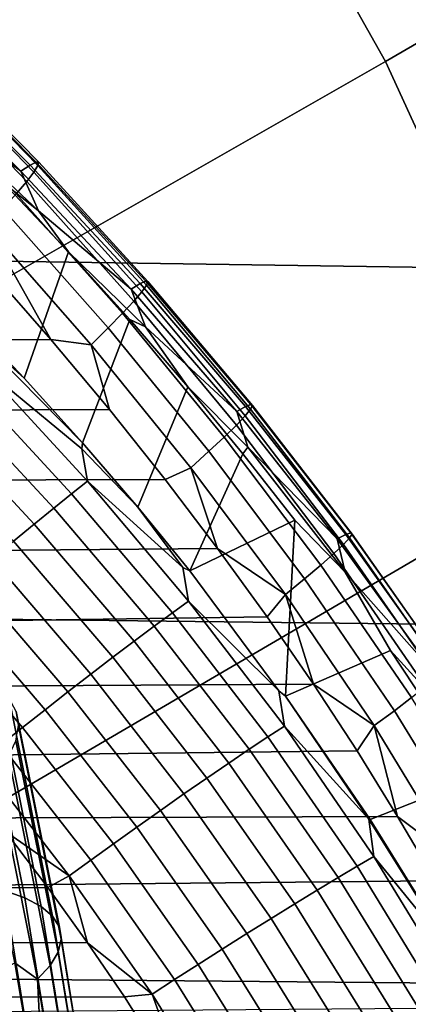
# Model space of a CAD drawing. Header units: metres. Extents: x -240 to 45, y -77 to 27.
# Tile 551 of 656: x -166.653 to -166.1, y 1.514 to 2.919. Entities that reach past the tile are written whole.
import ezdxf

# ---------------------------------------------------------------- set-up
doc = ezdxf.new("R2010")
doc.units = ezdxf.units.M
doc.layers.add('solid_102011X2', color=7, linetype='CONTINUOUS')

msp = doc.modelspace()

# ---------------------------------------------------------------- linework, layer by layer
at = {"layer": 'solid_102011X2'}
for points in [[(-167.368652, 2.889431, 317.046051), (-167.694031, 3.473931, 316.847595), (-166.858765, 4.014644, 318.078796), (-166.457581, 3.437254, 318.32724)], [(-166.131958, 2.858924, 318.520203), (-166.457581, 3.437254, 318.32724), (-165.602661, 3.97195, 319.546478), (-165.201035, 3.4007, 319.788086)], [(-167.103455, 2.303709, 317.206848), (-167.368652, 2.889431, 317.046051), (-166.457581, 3.437254, 318.32724), (-166.131958, 2.858924, 318.520203)], [(-165.866562, 2.279384, 318.676483), (-166.131958, 2.858924, 318.520203), (-165.201035, 3.4007, 319.788086), (-164.875168, 2.828521, 319.975555)], [(-165.67067, 3.063697, 354.602692), (-167.592896, 3.097504, 353.362), (-167.659515, 2.588489, 353.45108), (-165.735367, 2.560238, 354.691742)], [(-166.630005, 2.715501, 298.507935), (-166.791946, 2.878952, 298.514374), (-166.787598, 2.879246, 298.565399), (-166.626251, 2.715228, 298.55899)], [(-166.626251, 2.715228, 298.55899), (-166.787598, 2.879246, 298.565399), (-166.787827, 2.874861, 298.616425), (-166.627243, 2.710444, 298.609985)], [(-166.651474, 2.702568, 298.408813), (-166.814087, 2.864421, 298.415649), (-166.800827, 2.873983, 298.464203), (-166.638474, 2.711257, 298.457581)], [(-166.63298, 2.701228, 298.660034), (-166.792648, 2.865868, 298.666626), (-166.801987, 2.852416, 298.715149), (-166.643356, 2.68773, 298.708313)], [(-166.638474, 2.711257, 298.457581), (-166.800827, 2.873983, 298.464203), (-166.791946, 2.878952, 298.514374), (-166.630005, 2.715501, 298.507935)], [(-166.627243, 2.710444, 298.609985), (-166.787827, 2.874861, 298.616425), (-166.792648, 2.865868, 298.666626), (-166.63298, 2.701228, 298.660034)], [(-166.829422, 1.715995, 317.413361), (-167.103455, 2.303709, 317.206848), (-166.131958, 2.858924, 318.520203), (-165.866562, 2.279384, 318.676483)], [(-166.643356, 2.68773, 298.708313), (-166.801987, 2.852416, 298.715149), (-166.815674, 2.834723, 298.7612), (-166.658218, 2.670172, 298.754089)], [(-166.784363, 2.804974, 298.367462), (-166.814087, 2.864421, 298.415649), (-166.651474, 2.702568, 298.408813)], [(-166.651474, 2.702568, 298.408813), (-166.62648, 2.645725, 298.360626), (-166.774002, 2.784893, 298.354462), (-166.784363, 2.804974, 298.367462)], [(-166.62648, 2.645725, 298.360626), (-166.676285, 2.685724, 298.348419), (-166.774002, 2.784893, 298.354462)], [(-166.494537, 2.534362, 298.402496), (-166.651474, 2.702568, 298.408813), (-166.638474, 2.711257, 298.457581), (-166.481781, 2.542185, 298.451477)], [(-166.481781, 2.542185, 298.451477), (-166.638474, 2.711257, 298.457581), (-166.630005, 2.715501, 298.507935), (-166.473785, 2.54573, 298.501923)], [(-166.473785, 2.54573, 298.501923), (-166.630005, 2.715501, 298.507935), (-166.626251, 2.715228, 298.55899), (-166.470657, 2.54494, 298.55304)], [(-166.470657, 2.54494, 298.55304), (-166.626251, 2.715228, 298.55899), (-166.627243, 2.710444, 298.609985), (-166.472443, 2.539826, 298.603973)], [(-166.62648, 2.645725, 298.360626), (-166.651474, 2.702568, 298.408813), (-166.494537, 2.534362, 298.402496)], [(-166.479141, 2.530473, 298.65387), (-166.63298, 2.701228, 298.660034), (-166.643356, 2.68773, 298.708313), (-166.490616, 2.517035, 298.701935)], [(-166.472443, 2.539826, 298.603973), (-166.627243, 2.710444, 298.609985), (-166.63298, 2.701228, 298.660034), (-166.479141, 2.530473, 298.65387)], [(-166.735046, 2.50064, 298.057831), (-166.676285, 2.685724, 298.348419), (-166.58374, 2.587585, 298.342743), (-166.647125, 2.407412, 298.053619)], [(-166.62648, 2.645725, 298.360626), (-166.58374, 2.587585, 298.342743), (-166.676285, 2.685724, 298.348419)], [(-166.490616, 2.517035, 298.701935), (-166.643356, 2.68773, 298.708313), (-166.658218, 2.670172, 298.754089), (-166.506699, 2.499731, 298.747375)], [(-166.506699, 2.499731, 298.747375), (-166.658218, 2.670172, 298.754089), (-166.677322, 2.648842, 298.796539), (-166.527115, 2.478845, 298.789429)], [(-166.527115, 2.478845, 298.789429), (-166.677322, 2.648842, 298.796539), (-166.700333, 2.624089, 298.835022), (-166.551529, 2.45472, 298.827454)], [(-166.494537, 2.534362, 298.402496), (-166.474213, 2.480343, 298.354248), (-166.58374, 2.587585, 298.342743), (-166.62648, 2.645725, 298.360626)], [(-166.700333, 2.624089, 298.835022), (-166.697556, 2.563876, 298.867188), (-166.609024, 2.462606, 298.862366)], [(-166.551529, 2.45472, 298.827454), (-166.700333, 2.624089, 298.835022), (-166.609024, 2.462606, 298.862366)], [(-165.735367, 2.560238, 354.691742), (-167.659515, 2.588489, 353.45108), (-167.714172, 2.075486, 353.52417), (-165.788437, 2.052835, 354.764771)], [(-166.647125, 2.407412, 298.053619), (-166.58374, 2.587585, 298.342743), (-166.496399, 2.490715, 298.337402), (-166.563843, 2.314914, 298.049683)], [(-166.474213, 2.480343, 298.354248), (-166.496399, 2.490715, 298.337402), (-166.58374, 2.587585, 298.342743)], [(-166.697556, 2.563876, 298.867188), (-177.918686, 2.467226, 305.655731), (-177.894867, 2.394322, 305.674957), (-166.609024, 2.462606, 298.862366)], [(-166.344025, 2.359621, 298.396667), (-166.494537, 2.534362, 298.402496), (-166.481781, 2.542185, 298.451477), (-166.331558, 2.366584, 298.445831)], [(-166.331558, 2.366584, 298.445831), (-166.481781, 2.542185, 298.451477), (-166.473785, 2.54573, 298.501923), (-166.324036, 2.369459, 298.496399)], [(-166.324036, 2.369459, 298.496399), (-166.473785, 2.54573, 298.501923), (-166.470657, 2.54494, 298.55304), (-166.321548, 2.368199, 298.547546)], [(-166.321548, 2.368199, 298.547546), (-166.470657, 2.54494, 298.55304), (-166.472443, 2.539826, 298.603973), (-166.324173, 2.362823, 298.598419)], [(-166.474213, 2.480343, 298.354248), (-166.494537, 2.534362, 298.402496), (-166.344025, 2.359621, 298.396667)], [(-166.331848, 2.35342, 298.648163), (-166.479141, 2.530473, 298.65387), (-166.490616, 2.517035, 298.701935), (-166.344467, 2.340146, 298.695984)], [(-166.324173, 2.362823, 298.598419), (-166.472443, 2.539826, 298.603973), (-166.479141, 2.530473, 298.65387), (-166.331848, 2.35342, 298.648163)], [(-166.344467, 2.340146, 298.695984), (-166.490616, 2.517035, 298.701935), (-166.506699, 2.499731, 298.747375), (-166.361786, 2.323216, 298.741119)], [(-166.715149, 2.46839, 298.043884), (-166.735046, 2.50064, 298.057831), (-166.647125, 2.407412, 298.053619)], [(-166.563843, 2.314914, 298.049683), (-166.496399, 2.490715, 298.337402), (-166.413681, 2.394701, 298.332306), (-166.485184, 2.223338, 298.046021)], [(-166.361786, 2.323216, 298.741119), (-166.506699, 2.499731, 298.747375), (-166.527115, 2.478845, 298.789429), (-166.38356, 2.302909, 298.782776)], [(-166.474213, 2.480343, 298.354248), (-166.413681, 2.394701, 298.332306), (-166.496399, 2.490715, 298.337402)], [(-166.38356, 2.302909, 298.782776), (-166.527115, 2.478845, 298.789429), (-166.551529, 2.45472, 298.827454), (-166.409393, 2.279557, 298.820312)], [(-166.344025, 2.359621, 298.396667), (-166.328278, 2.308662, 298.348358), (-166.413681, 2.394701, 298.332306), (-166.474213, 2.480343, 298.354248)], [(-166.609024, 2.462606, 298.862366), (-177.894867, 2.394322, 305.674957), (-177.86969, 2.315033, 305.695038), (-166.525391, 2.362397, 298.857819)], [(-166.715149, 2.46839, 298.043884), (-166.647125, 2.407412, 298.053619), (-166.563843, 2.314914, 298.049683)], [(-166.707626, 2.424436, 298.010193), (-166.715149, 2.46839, 298.043884), (-166.563843, 2.314914, 298.049683), (-166.564606, 2.306209, 298.039185)], [(-166.551529, 2.45472, 298.827454), (-166.609024, 2.462606, 298.862366), (-166.525391, 2.362397, 298.857819)], [(-166.409393, 2.279557, 298.820312), (-166.551529, 2.45472, 298.827454), (-166.525391, 2.362397, 298.857819), (-166.446075, 2.26289, 298.853455)], [(-166.579361, 2.242339, 297.975616), (-166.729904, 2.405361, 297.98111), (-166.707626, 2.424436, 298.010193), (-166.556686, 2.260229, 298.005157)], [(-166.556686, 2.260229, 298.005157), (-166.707626, 2.424436, 298.010193), (-166.564606, 2.306209, 298.039185)], [(-166.604797, 2.221863, 297.950317), (-166.754807, 2.383623, 297.956329), (-166.729904, 2.405361, 297.98111), (-166.579361, 2.242339, 297.975616)], [(-166.485184, 2.223338, 298.046021), (-166.413681, 2.394701, 298.332306), (-166.33519, 2.299297, 298.327454), (-166.410889, 2.132643, 298.042542)], [(-166.328278, 2.308662, 298.348358), (-166.33519, 2.299297, 298.327454), (-166.413681, 2.394701, 298.332306)], [(-166.632538, 2.199189, 297.929749), (-166.78183, 2.359634, 297.936279), (-166.754807, 2.383623, 297.956329), (-166.604797, 2.221863, 297.950317)], [(-166.525391, 2.362397, 298.857819), (-177.86969, 2.315033, 305.695038), (-177.843842, 2.230927, 305.715393), (-166.446075, 2.26289, 298.853455)], [(-166.662033, 2.174748, 297.914276), (-166.810471, 2.333848, 297.921417), (-166.78183, 2.359634, 297.936279), (-166.632538, 2.199189, 297.929749)], [(-166.200668, 2.178142, 298.391235), (-166.344025, 2.359621, 298.396667), (-166.331558, 2.366584, 298.445831), (-166.188507, 2.184259, 298.440613)], [(-166.328278, 2.308662, 298.348358), (-166.344025, 2.359621, 298.396667), (-166.200668, 2.178142, 298.391235)], [(-166.183151, 2.179274, 298.593231), (-166.324173, 2.362823, 298.598419), (-166.331848, 2.35342, 298.648163), (-166.191833, 2.169925, 298.642822)], [(-166.188507, 2.184259, 298.440613), (-166.331558, 2.366584, 298.445831), (-166.324036, 2.369459, 298.496399), (-166.181473, 2.1865, 298.491302)], [(-166.179672, 2.184829, 298.54245), (-166.321548, 2.368199, 298.547546), (-166.324173, 2.362823, 298.598419), (-166.183151, 2.179274, 298.593231)], [(-166.181473, 2.1865, 298.491302), (-166.324036, 2.369459, 298.496399), (-166.321548, 2.368199, 298.547546), (-166.179672, 2.184829, 298.54245)], [(-166.191833, 2.169925, 298.642822), (-166.331848, 2.35342, 298.648163), (-166.344467, 2.340146, 298.695984), (-166.205597, 2.156936, 298.69043)], [(-166.205597, 2.156936, 298.69043), (-166.344467, 2.340146, 298.695984), (-166.361786, 2.323216, 298.741119), (-166.224197, 2.14052, 298.735229)], [(-166.224197, 2.14052, 298.735229), (-166.361786, 2.323216, 298.741119), (-166.38356, 2.302909, 298.782776), (-166.24733, 2.120945, 298.776489)], [(-166.564606, 2.306209, 298.039185), (-166.563843, 2.314914, 298.049683), (-166.485184, 2.223338, 298.046021)], [(-166.556686, 2.260229, 298.005157), (-166.564606, 2.306209, 298.039185), (-166.485184, 2.223338, 298.046021), (-166.420609, 2.137273, 298.034973)], [(-166.328278, 2.308662, 298.348358), (-166.189346, 2.130472, 298.342896), (-166.261017, 2.204816, 298.322845), (-166.33519, 2.299297, 298.327454)], [(-166.189346, 2.130472, 298.342896), (-166.328278, 2.308662, 298.348358), (-166.200668, 2.178142, 298.391235)], [(-166.410889, 2.132643, 298.042542), (-166.33519, 2.299297, 298.327454), (-166.261017, 2.204816, 298.322845)], [(-166.24733, 2.120945, 298.776489), (-166.38356, 2.302909, 298.782776), (-166.409393, 2.279557, 298.820312), (-166.274643, 2.098534, 298.813599)], [(-166.678741, 1.128871, 317.507141), (-166.829422, 1.715995, 317.413361), (-165.866562, 2.279384, 318.676483), (-165.583893, 1.697762, 318.887085)], [(-166.409393, 2.279557, 298.820312), (-166.446075, 2.26289, 298.853455), (-166.371231, 2.164242, 298.849426)], [(-166.274643, 2.098534, 298.813599), (-166.409393, 2.279557, 298.820312), (-166.371231, 2.164242, 298.849426)], [(-166.446075, 2.26289, 298.853455), (-177.843842, 2.230927, 305.715393), (-177.782974, 2.067243, 305.744598), (-166.371231, 2.164242, 298.849426)], [(-166.435638, 2.072478, 297.970642), (-166.579361, 2.242339, 297.975616), (-166.556686, 2.260229, 298.005157), (-166.412567, 2.089114, 298.00061)], [(-166.412567, 2.089114, 298.00061), (-166.556686, 2.260229, 298.005157), (-166.420609, 2.137273, 298.034973)], [(-166.461639, 2.053354, 297.944885), (-166.604797, 2.221863, 297.950317), (-166.579361, 2.242339, 297.975616), (-166.435638, 2.072478, 297.970642)], [(-166.490082, 2.032102, 297.923767), (-166.632538, 2.199189, 297.929749), (-166.604797, 2.221863, 297.950317), (-166.461639, 2.053354, 297.944885)], [(-166.420609, 2.137273, 298.034973), (-166.485184, 2.223338, 298.046021), (-166.410889, 2.132643, 298.042542)], [(-166.520447, 2.009127, 297.907715), (-166.662033, 2.174748, 297.914276), (-166.632538, 2.199189, 297.929749), (-166.490082, 2.032102, 297.923767)], [(-166.283966, 1.961346, 298.03125), (-166.410889, 2.132643, 298.042542), (-166.261017, 2.204816, 298.322845), (-166.274414, 1.95341, 298.036133)], [(-166.189346, 2.130472, 298.342896), (-166.124908, 2.018555, 298.314301), (-166.274414, 1.95341, 298.036133), (-166.261017, 2.204816, 298.322845)], [(-166.065277, 1.989643, 298.38623), (-166.200668, 2.178142, 298.391235), (-166.188507, 2.184259, 298.440613), (-166.053436, 1.99494, 298.435791)], [(-166.189346, 2.130472, 298.342896), (-166.200668, 2.178142, 298.391235), (-166.065277, 1.989643, 298.38623)], [(-166.050186, 1.988978, 298.58844), (-166.183151, 2.179274, 298.593231), (-166.191833, 2.169925, 298.642822), (-166.059906, 1.979815, 298.637878)], [(-166.053436, 1.99494, 298.435791), (-166.188507, 2.184259, 298.440613), (-166.181473, 2.1865, 298.491302), (-166.046921, 1.996603, 298.486542)], [(-166.045822, 1.994604, 298.53772), (-166.179672, 2.184829, 298.54245), (-166.183151, 2.179274, 298.593231), (-166.050186, 1.988978, 298.58844)], [(-166.046921, 1.996603, 298.486542), (-166.181473, 2.1865, 298.491302), (-166.179672, 2.184829, 298.54245), (-166.045822, 1.994604, 298.53772)], [(-166.371231, 2.164242, 298.849426), (-177.782974, 2.067243, 305.744598), (-177.727142, 1.904127, 305.77124), (-166.300735, 2.066756, 298.845551)], [(-166.552124, 1.984864, 297.897064), (-166.692734, 2.149003, 297.904236), (-166.662033, 2.174748, 297.914276), (-166.520447, 2.009127, 297.907715)], [(-166.274643, 2.098534, 298.813599), (-166.371231, 2.164242, 298.849426), (-166.300735, 2.066756, 298.845551)], [(-166.059906, 1.979815, 298.637878), (-166.191833, 2.169925, 298.642822), (-166.205597, 2.156936, 298.69043), (-166.074829, 1.967268, 298.685211)], [(-166.584625, 1.959719, 297.891998), (-166.724121, 2.122387, 297.89975), (-166.692734, 2.149003, 297.904236), (-166.552124, 1.984864, 297.897064)], [(-166.074829, 1.967268, 298.685211), (-166.205597, 2.156936, 298.69043), (-166.224197, 2.14052, 298.735229), (-166.094742, 1.95154, 298.729706)], [(-166.412567, 2.089114, 298.00061), (-166.420609, 2.137273, 298.034973), (-166.410889, 2.132643, 298.042542), (-166.283966, 1.961346, 298.03125)], [(-166.094742, 1.95154, 298.729706), (-166.224197, 2.14052, 298.735229), (-166.24733, 2.120945, 298.776489), (-166.119278, 1.93289, 298.770599)], [(-166.617157, 1.934288, 297.892609), (-166.755463, 2.095525, 297.901001), (-166.724121, 2.122387, 297.89975), (-166.584625, 1.959719, 297.891998)], [(-166.119278, 1.93289, 298.770599), (-166.24733, 2.120945, 298.776489), (-166.274643, 2.098534, 298.813599), (-166.148056, 1.911623, 298.807251)], [(-166.065277, 1.989643, 298.38623), (-166.058228, 1.945483, 298.33783), (-166.124908, 2.018555, 298.314301), (-166.189346, 2.130472, 298.342896)], [(-166.64917, 1.908988, 297.898865), (-166.78624, 2.068861, 297.907867), (-166.755463, 2.095525, 297.901001), (-166.617157, 1.934288, 297.892609)], [(-166.274643, 2.098534, 298.813599), (-166.300735, 2.066756, 298.845551), (-166.234558, 1.970542, 298.841919)], [(-166.148056, 1.911623, 298.807251), (-166.274643, 2.098534, 298.813599), (-166.234558, 1.970542, 298.841919)], [(-166.299606, 1.895535, 297.966187), (-166.435638, 2.072478, 297.970642), (-166.412567, 2.089114, 298.00061), (-166.276169, 1.910842, 297.996582)], [(-166.276169, 1.910842, 297.996582), (-166.412567, 2.089114, 298.00061), (-166.283966, 1.961346, 298.03125)], [(-166.234558, 1.970542, 298.841919), (-166.300735, 2.066756, 298.845551), (-177.727142, 1.904127, 305.77124)], [(-165.788437, 2.052835, 354.764771), (-167.714172, 2.075486, 353.52417), (-167.75676, 1.559288, 353.581146), (-165.829788, 1.542271, 354.821686)], [(-166.680099, 1.884298, 297.910675), (-166.815857, 2.0429, 297.920258), (-166.78624, 2.068861, 297.907867), (-166.64917, 1.908988, 297.898865)], [(-166.326157, 1.877858, 297.939941), (-166.461639, 2.053354, 297.944885), (-166.435638, 2.072478, 297.970642), (-166.299606, 1.895535, 297.966187)], [(-166.355316, 1.858146, 297.918304), (-166.490082, 2.032102, 297.923767), (-166.461639, 2.053354, 297.944885), (-166.326157, 1.877858, 297.939941)], [(-166.386536, 1.836773, 297.901733), (-166.520447, 2.009127, 297.907715), (-166.490082, 2.032102, 297.923767), (-166.355316, 1.858146, 297.918304)], [(-166.41922, 1.814143, 297.890503), (-166.552124, 1.984864, 297.897064), (-166.520447, 2.009127, 297.907715), (-166.386536, 1.836773, 297.901733)], [(-166.274414, 1.95341, 298.036133), (-166.124908, 2.018555, 298.314301), (-166.004639, 1.836583, 298.306671), (-166.153641, 1.777842, 298.030487)], [(-166.058228, 1.945483, 298.33783), (-166.004639, 1.836583, 298.306671), (-166.124908, 2.018555, 298.314301)], [(-166.645981, 1.666067, 297.347107), (-166.709061, 1.981483, 297.240051), (-166.738815, 1.993675, 297.290375), (-166.675369, 1.676406, 297.398041)], [(-166.622894, 1.653752, 297.293427), (-166.685516, 1.966961, 297.187134), (-166.709061, 1.981483, 297.240051), (-166.645981, 1.666067, 297.347107)], [(-166.45282, 1.790633, 297.884796), (-166.584625, 1.959719, 297.891998), (-166.552124, 1.984864, 297.897064), (-166.41922, 1.814143, 297.890503)], [(-166.234558, 1.970542, 298.841919), (-177.727142, 1.904127, 305.77124), (-177.676315, 1.741728, 305.79538), (-166.172623, 1.8756, 298.838562)], [(-166.6064, 1.639636, 297.237793), (-166.668533, 1.950314, 297.132385), (-166.685516, 1.966961, 297.187134), (-166.622894, 1.653752, 297.293427)], [(-166.148056, 1.911623, 298.807251), (-166.234558, 1.970542, 298.841919), (-166.172623, 1.8756, 298.838562)], [(-166.486542, 1.766806, 297.884827), (-166.617157, 1.934288, 297.892609), (-166.584625, 1.959719, 297.891998), (-166.45282, 1.790633, 297.884796)], [(-166.276169, 1.910842, 297.996582), (-166.283966, 1.961346, 298.03125), (-166.274414, 1.95341, 298.036133), (-166.155624, 1.778152, 298.027924)], [(-166.155624, 1.778152, 298.027924), (-166.274414, 1.95341, 298.036133), (-166.153641, 1.777842, 298.030487)], [(-166.596771, 1.62392, 297.181), (-166.65834, 1.931781, 297.076538), (-166.668533, 1.950314, 297.132385), (-166.6064, 1.639636, 297.237793)], [(-165.974411, 1.756173, 298.72464), (-166.094742, 1.95154, 298.729706), (-166.119278, 1.93289, 298.770599), (-166.000381, 1.738686, 298.765167)], [(-166.594131, 1.60683, 297.12384), (-166.655075, 1.911626, 297.020416), (-166.65834, 1.931781, 297.076538), (-166.596771, 1.62392, 297.181)], [(-166.519836, 1.743049, 297.890503), (-166.64917, 1.908988, 297.898865), (-166.617157, 1.934288, 297.892609), (-166.486542, 1.766806, 297.884827)], [(-166.000381, 1.738686, 298.765167), (-166.119278, 1.93289, 298.770599), (-166.148056, 1.911623, 298.807251), (-166.03067, 1.718819, 298.801361)], [(-166.598511, 1.588607, 297.067169), (-166.658813, 1.890136, 296.964813), (-166.655075, 1.911626, 297.020416), (-166.594131, 1.60683, 297.12384)], [(-166.172272, 1.711224, 297.962219), (-166.299606, 1.895535, 297.966187), (-166.276169, 1.910842, 297.996582), (-166.148468, 1.725122, 297.992981)], [(-166.148468, 1.725122, 297.992981), (-166.276169, 1.910842, 297.996582), (-166.155624, 1.778152, 298.027924)], [(-166.148056, 1.911623, 298.807251), (-166.172623, 1.8756, 298.838562), (-166.114685, 1.782092, 298.835358)], [(-166.03067, 1.718819, 298.801361), (-166.148056, 1.911623, 298.807251), (-166.114685, 1.782092, 298.835358)], [(-166.552078, 1.719813, 297.901733), (-166.680099, 1.884298, 297.910675), (-166.64917, 1.908988, 297.898865), (-166.519836, 1.743049, 297.890503)], [(-166.582626, 1.697538, 297.918304), (-166.70932, 1.860686, 297.927795), (-166.680099, 1.884298, 297.910675), (-166.552078, 1.719813, 297.901733)], [(-166.609863, 1.569514, 297.011719), (-166.669464, 1.867617, 296.910553), (-166.658813, 1.890136, 296.964813), (-166.598511, 1.588607, 297.067169)], [(-166.199371, 1.695102, 297.935516), (-166.326157, 1.877858, 297.939941), (-166.299606, 1.895535, 297.966187), (-166.172272, 1.711224, 297.962219)], [(-166.114685, 1.782092, 298.835358), (-166.172623, 1.8756, 298.838562), (-177.676315, 1.741728, 305.79538)], [(-166.229233, 1.677061, 297.913391), (-166.355316, 1.858146, 297.918304), (-166.326157, 1.877858, 297.939941), (-166.199371, 1.695102, 297.935516)], [(-166.582626, 1.697538, 297.918304), (-166.673752, 1.760507, 297.944641), (-166.70932, 1.860686, 297.927795)], [(-166.628006, 1.549821, 296.958344), (-166.68692, 1.844391, 296.858398), (-166.669464, 1.867617, 296.910553), (-166.609863, 1.569514, 297.011719)], [(-166.261307, 1.657444, 297.896301), (-166.386536, 1.836773, 297.901733), (-166.355316, 1.858146, 297.918304), (-166.229233, 1.677061, 297.913391)], [(-166.628006, 1.549821, 296.958344), (-166.660309, 1.573214, 296.894928), (-166.713211, 1.833121, 296.805115), (-166.68692, 1.844391, 296.858398)], [(-166.294983, 1.636623, 297.884491), (-166.41922, 1.814143, 297.890503), (-166.386536, 1.836773, 297.901733), (-166.261307, 1.657444, 297.896301)], [(-166.153641, 1.777842, 298.030487), (-166.004639, 1.836583, 298.306671), (-165.899384, 1.659394, 298.300018), (-166.047684, 1.606298, 298.025574)], [(-166.329712, 1.61494, 297.878235), (-166.45282, 1.790633, 297.884796), (-166.41922, 1.814143, 297.890503), (-166.294983, 1.636623, 297.884491)], [(-166.364624, 1.592921, 297.877686), (-166.486542, 1.766806, 297.884827), (-166.45282, 1.790633, 297.884796), (-166.329712, 1.61494, 297.878235)], [(-166.114685, 1.782092, 298.835358), (-177.676315, 1.741728, 305.79538), (-177.630341, 1.580025, 305.817139), (-166.060898, 1.690207, 298.832428)], [(-166.155624, 1.778152, 298.027924), (-166.153641, 1.777842, 298.030487), (-166.047684, 1.606298, 298.025574)], [(-166.155624, 1.778152, 298.027924), (-166.047684, 1.606298, 298.025574), (-166.036453, 1.58693, 298.025055)], [(-166.148468, 1.725122, 297.992981), (-166.155624, 1.778152, 298.027924), (-166.036453, 1.58693, 298.025055)], [(-166.03067, 1.718819, 298.801361), (-166.114685, 1.782092, 298.835358), (-166.060898, 1.690207, 298.832428)], [(-173.18689, 1.623893, 301.911041), (-173.204391, 1.727373, 301.881897), (-166.673752, 1.760507, 297.944641), (-166.613373, 1.680634, 297.93985)], [(-166.582626, 1.697538, 297.918304), (-166.613373, 1.680634, 297.93985), (-166.673752, 1.760507, 297.944641)], [(-166.3992, 1.570922, 297.882782), (-166.519836, 1.743049, 297.890503), (-166.486542, 1.766806, 297.884827), (-166.364624, 1.592921, 297.877686)], [(-166.432755, 1.549359, 297.893463), (-166.552078, 1.719813, 297.901733), (-166.519836, 1.743049, 297.890503), (-166.3992, 1.570922, 297.882782)], [(-166.464661, 1.52864, 297.909515), (-166.582626, 1.697538, 297.918304), (-166.552078, 1.719813, 297.901733), (-166.432755, 1.549359, 297.893463)], [(-166.054886, 1.519305, 297.958771), (-166.172272, 1.711224, 297.962219), (-166.148468, 1.725122, 297.992981), (-166.030731, 1.531711, 297.989899)], [(-166.030731, 1.531711, 297.989899), (-166.148468, 1.725122, 297.992981), (-166.036453, 1.58693, 298.025055)], [(-166.082504, 1.504853, 297.931671), (-166.199371, 1.695102, 297.935516), (-166.172272, 1.711224, 297.962219), (-166.054886, 1.519305, 297.958771)], [(-166.060898, 1.690207, 298.832428), (-177.630341, 1.580025, 305.817139), (-177.58905, 1.419041, 305.836487), (-165.963898, 1.509624, 298.827148)], [(-165.583893, 1.697762, 318.887085), (-165.433044, 1.116876, 318.978271), (-166.590897, 0.541343, 317.56134), (-166.678741, 1.128871, 317.507141)], [(-166.582626, 1.697538, 297.918304), (-166.556839, 1.601936, 297.935364), (-166.613373, 1.680634, 297.93985)], [(-166.464661, 1.52864, 297.909515), (-166.556839, 1.601936, 297.935364), (-166.582626, 1.697538, 297.918304)], [(-166.113068, 1.48863, 297.909088), (-166.229233, 1.677061, 297.913391), (-166.199371, 1.695102, 297.935516), (-166.082504, 1.504853, 297.931671)], [(-173.18689, 1.623893, 301.911041), (-166.613373, 1.680634, 297.93985), (-166.556839, 1.601936, 297.935364)], [(-166.622574, 1.351224, 297.487671), (-166.675369, 1.676406, 297.398041), (-166.710632, 1.684621, 297.445557), (-166.657578, 1.357895, 297.535614)], [(-166.593506, 1.34283, 297.436218), (-166.645981, 1.666067, 297.347107), (-166.675369, 1.676406, 297.398041), (-166.622574, 1.351224, 297.487671)], [(-166.145981, 1.470943, 297.891479), (-166.261307, 1.657444, 297.896301), (-166.229233, 1.677061, 297.913391), (-166.113068, 1.48863, 297.909088)], [(-166.570786, 1.332831, 297.381897), (-166.622894, 1.653752, 297.293427), (-166.645981, 1.666067, 297.347107), (-166.593506, 1.34283, 297.436218)], [(-166.180634, 1.452128, 297.879181), (-166.294983, 1.636623, 297.884491), (-166.261307, 1.657444, 297.896301), (-166.145981, 1.470943, 297.891479)], [(-166.554733, 1.32137, 297.325531), (-166.6064, 1.639636, 297.237793), (-166.622894, 1.653752, 297.293427), (-166.570786, 1.332831, 297.381897)], [(-166.545578, 1.308611, 297.267914), (-166.596771, 1.62392, 297.181), (-166.6064, 1.639636, 297.237793), (-166.554733, 1.32137, 297.325531)], [(-166.216461, 1.432491, 297.872375), (-166.329712, 1.61494, 297.878235), (-166.294983, 1.636623, 297.884491), (-166.180634, 1.452128, 297.879181)], [(-173.170517, 1.520226, 301.938293), (-173.18689, 1.623893, 301.911041), (-166.556839, 1.601936, 297.935364), (-166.503952, 1.52455, 297.931122)], [(-166.543457, 1.294736, 297.209869), (-166.594131, 1.60683, 297.12384), (-166.596771, 1.62392, 297.181), (-166.545578, 1.308611, 297.267914)], [(-166.548401, 1.279943, 297.152252), (-166.598511, 1.588607, 297.067169), (-166.594131, 1.60683, 297.12384), (-166.543457, 1.294736, 297.209869)], [(-166.464661, 1.52864, 297.909515), (-166.503952, 1.52455, 297.931122), (-166.556839, 1.601936, 297.935364)], [(-166.252579, 1.412515, 297.871277), (-166.364624, 1.592921, 297.877686), (-166.329712, 1.61494, 297.878235), (-166.216461, 1.432491, 297.872375)], [(-166.560333, 1.264442, 297.095825), (-166.609863, 1.569514, 297.011719), (-166.598511, 1.588607, 297.067169), (-166.548401, 1.279943, 297.152252)], [(-166.288406, 1.392518, 297.875824), (-166.3992, 1.570922, 297.882782), (-166.364624, 1.592921, 297.877686), (-166.252579, 1.412515, 297.871277)], [(-168.338364, 0.671054, 293.982544), (-166.660309, 1.573214, 296.894928), (-166.615921, 1.312201, 296.970276)], [(-166.628006, 1.549821, 296.958344), (-166.615921, 1.312201, 296.970276), (-166.660309, 1.573214, 296.894928)], [(-165.829788, 1.542271, 354.821686), (-167.75676, 1.559288, 353.581146), (-167.787216, 1.040688, 353.621887), (-165.85936, 1.02933, 354.862396)], [(-166.579086, 1.248455, 297.041443), (-166.628006, 1.549821, 296.958344), (-166.609863, 1.569514, 297.011719), (-166.560333, 1.264442, 297.095825)], [(-166.323288, 1.372879, 297.885986), (-166.432755, 1.549359, 297.893463), (-166.3992, 1.570922, 297.882782), (-166.288406, 1.392518, 297.875824)], [(-166.579086, 1.248455, 297.041443), (-166.615921, 1.312201, 296.970276), (-166.628006, 1.549821, 296.958344)], [(-166.356537, 1.353971, 297.90155), (-166.464661, 1.52864, 297.909515), (-166.432755, 1.549359, 297.893463), (-166.323288, 1.372879, 297.885986)], [(-173.155243, 1.416331, 301.963715), (-173.170517, 1.520226, 301.938293), (-166.503952, 1.52455, 297.931122), (-166.408997, 1.373573, 297.923645)], [(-166.464661, 1.52864, 297.909515), (-166.408997, 1.373573, 297.923645), (-166.503952, 1.52455, 297.931122)], [(-166.356537, 1.353971, 297.90155), (-166.408997, 1.373573, 297.923645), (-166.464661, 1.52864, 297.909515)]]:
    msp.add_3dface(points, dxfattribs=at)

doc.saveas('drawing.dxf')
